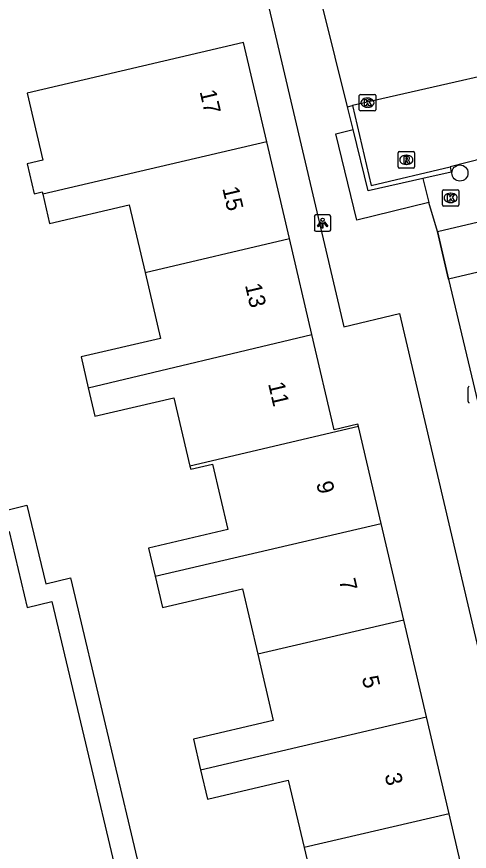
# Model space of a CAD drawing. Extents: x 158038 to 159242, y 380133 to 381214.
# Drawn here: x 158854.6 to 158882, y 380598.6 to 380649.3 of the extents above; entities that cross this region are included whole.
import ezdxf

# ---------------------------------------------------------------- set-up
doc = ezdxf.new("R2010")
doc.units = 0
for name, color, linetype in [('IMGEO_Boom', 7, 'Continuous'), ('IMGEO_Kolk', 7, 'Continuous'), ('IMGEO_Lichtpunt', 7, 'Continuous'), ('IMGEO_Muur', 7, 'Continuous'), ('IMGEO_Pand', 7, 'Continuous'), ('IMGEO_Pand_nummerreeks', 7, 'Continuous'), ('IMGEO_Parkeervlak_open', 7, 'Continuous'), ('IMGEO_Rijbaan_lokaal_open', 7, 'Continuous'), ('IMGEO_Rioolput', 7, 'Continuous'), ('IMGEO_Voetpad_open', 7, 'Continuous')]:
    doc.layers.add(name, color=color, linetype=linetype)

msp = doc.modelspace()

# ---------------------------------------------------------------- linework, layer by layer
at = {"layer": 'IMGEO_Boom'}
msp.add_circle((158881.479, 380639.834), 0.489, dxfattribs=at)
at = {"layer": 'IMGEO_Kolk'}
for p, q in [((158875.367, 380643.683), (158875.367, 380644.535)), ((158875.442, 380644.609), (158876.294, 380644.609)), ((158875.855, 380644.389), (158875.88, 380644.389)), ((158876.368, 380644.535), (158876.368, 380643.683)), ((158875.878, 380643.829), (158875.853, 380643.829)), ((158876.294, 380643.609), (158875.442, 380643.609)), ((158880.413, 380637.895), (158880.413, 380638.747)), ((158880.488, 380638.821), (158881.34, 380638.821)), ((158881.414, 380638.747), (158881.414, 380637.895)), ((158880.901, 380638.601), (158880.926, 380638.601)), ((158881.34, 380637.821), (158880.488, 380637.821)), ((158880.924, 380638.041), (158880.899, 380638.041)), ((158881.974, 380625.945), (158881.974, 380626.797))]:
    msp.add_line(p, q, dxfattribs=at)
for points in [[(158875.367, 380643.683), (158875.367, 380644.535)], [(158875.442, 380644.609), (158876.294, 380644.609)], [(158875.688, 380644.309), (158875.811, 380644.309), (158875.811, 380644.158), (158875.941, 380644.309), (158876.105, 380644.309), (158875.959, 380644.158), (158876.112, 380643.909), (158875.96, 380643.909), (158875.875, 380644.073), (158875.811, 380644.006), (158875.811, 380643.909), (158875.688, 380643.909), (158875.688, 380644.309)], [(158876.368, 380644.535), (158876.368, 380643.683)], [(158876.294, 380643.609), (158875.442, 380643.609)], [(158880.413, 380637.895), (158880.413, 380638.747)], [(158880.488, 380638.821), (158881.34, 380638.821)], [(158881.414, 380638.747), (158881.414, 380637.895)], [(158880.734, 380638.521), (158880.857, 380638.521), (158880.857, 380638.37), (158880.987, 380638.521), (158881.151, 380638.521), (158881.005, 380638.37), (158881.158, 380638.121), (158881.006, 380638.121), (158880.921, 380638.285), (158880.857, 380638.218), (158880.857, 380638.121), (158880.734, 380638.121), (158880.734, 380638.521)], [(158881.34, 380637.821), (158880.488, 380637.821)], [(158881.974, 380625.945), (158881.974, 380626.797)]]:
    msp.add_lwpolyline(points, dxfattribs=at)
for centre, start, end in [((158875.444, 380644.533), 91.552, 178.448), ((158875.444, 380644.533), 91.552, 178.448), ((158876.292, 380644.533), 1.552, 88.448), ((158876.292, 380644.533), 1.552, 88.448), ((158875.444, 380643.685), 181.552, 268.448), ((158875.444, 380643.685), 181.552, 268.448), ((158876.292, 380643.685), 271.552, 358.448), ((158876.292, 380643.685), 271.552, 358.448), ((158880.49, 380638.745), 91.552, 178.448), ((158880.49, 380638.745), 91.552, 178.448), ((158881.338, 380638.745), 1.552, 88.448), ((158881.338, 380638.745), 1.552, 88.448), ((158880.49, 380637.897), 181.552, 268.448), ((158880.49, 380637.897), 181.552, 268.448), ((158881.338, 380637.897), 271.552, 358.448), ((158881.338, 380637.897), 271.552, 358.448), ((158882.051, 380626.795), 91.552, 178.448), ((158882.051, 380626.795), 91.552, 178.448), ((158882.051, 380625.947), 181.552, 268.448), ((158882.051, 380625.947), 181.552, 268.448)]:
    msp.add_arc(centre, 0.0765, start, end, dxfattribs=at)
for centre, major_axis, ratio, start_param, end_param in [((158875.854, 380644.109), (-0.387, 0.002), 0.722429, 4.712389, 7.853982), ((158875.879, 380644.109), (-0.39, 0.002), 0.717154, 1.570796, 4.712389), ((158880.9, 380638.321), (-0.387, 0.002), 0.722429, 4.712389, 7.853982), ((158880.925, 380638.321), (-0.39, 0.002), 0.717154, 1.570796, 4.712389)]:
    msp.add_ellipse(centre, major_axis=major_axis, ratio=ratio, start_param=start_param, end_param=end_param, dxfattribs=at)
at = {"layer": 'IMGEO_Lichtpunt'}
for p, q in [((158872.636, 380637.195), (158872.636, 380636.388)), ((158872.636, 380637.195), (158872.636, 380636.388)), ((158873.538, 380637.29), (158872.73, 380637.29)), ((158873.538, 380637.29), (158872.73, 380637.29)), ((158873.632, 380636.388), (158873.632, 380637.195)), ((158873.632, 380636.388), (158873.632, 380637.195)), ((158872.73, 380636.294), (158873.538, 380636.294)), ((158872.73, 380636.294), (158873.538, 380636.294))]:
    msp.add_line(p, q, dxfattribs=at)
for points in [[(158873.01, 380636.859), (158873.049, 380636.831), (158872.861, 380636.569), (158872.823, 380636.596), (158873.01, 380636.859)], [(158873.112, 380636.811), (158873.159, 380636.811), (158873.159, 380636.489), (158873.112, 380636.489), (158873.112, 380636.811)], [(158873.222, 380636.831), (158873.26, 380636.858), (158873.447, 380636.596), (158873.408, 380636.568), (158873.222, 380636.831)]]:
    msp.add_lwpolyline(points, dxfattribs=at)
msp.add_circle((158873.135, 380636.993), 0.0994, dxfattribs=at)
for centre, start, end in [((158872.73, 380637.195), 90, 180), ((158872.73, 380637.195), 90, 180), ((158873.538, 380637.195), 0, 90), ((158873.538, 380637.195), 0, 90), ((158872.73, 380636.388), 180, 270), ((158872.73, 380636.388), 180, 270), ((158873.538, 380636.388), 270, 0), ((158873.538, 380636.388), 270, 360)]:
    msp.add_arc(centre, 0.0946, start, end, dxfattribs=at)
at = {"layer": 'IMGEO_Muur'}
for points in [[(158874.644, 380643.86), (158874.958, 380643.934)], [(158874.985, 380642.471), (158874.644, 380643.86)], [(158874.958, 380643.934), (158876.087, 380639.075), (158880.879, 380640.215)], [(158879.225, 380639.506), (158875.897, 380638.76), (158874.985, 380642.471)], [(158880.879, 380640.215), (158880.957, 380639.895), (158879.225, 380639.506)], [(158880.112, 380636.28), (158880.795, 380633.392)]]:
    msp.add_lwpolyline(points, dxfattribs=at)
at = {"layer": 'IMGEO_Pand'}
for points in [[(158869.745, 380641.732), (158868.333, 380647.758), (158859.611, 380645.713), (158855.201, 380644.679), (158856.153, 380640.62), (158855.2, 380640.397), (158855.626, 380638.577), (158856.101, 380638.688), (158856.135, 380638.545)], [(158869.745, 380641.732), (158856.135, 380638.545)], [(158871.123, 380635.851), (158869.745, 380641.732)], [(158856.135, 380638.545), (158856.551, 380636.768), (158861.388, 380637.902), (158862.35, 380633.796)], [(158862.35, 380633.796), (158871.123, 380635.851)], [(158872.49, 380630.018), (158871.123, 380635.851)], [(158891.263, 380635.85), (158880.795, 380633.392)], [(158862.35, 380633.796), (158863.29, 380629.787), (158858.466, 380628.657), (158858.904, 380626.787)], [(158880.795, 380633.392), (158882.872, 380624.606)], [(158858.904, 380626.787), (158872.49, 380630.018)], [(158875.309, 380624.424), (158875.276, 380624.566), (158873.846, 380624.231), (158872.49, 380630.018)], [(158858.904, 380626.787), (158859.311, 380625.051), (158864.108, 380626.175), (158865.079, 380622.028)], [(158875.309, 380624.424), (158865.079, 380622.028)], [(158876.687, 380618.543), (158875.309, 380624.424)], [(158865.079, 380622.028), (158865.124, 380621.838), (158866.448, 380622.149), (158867.381, 380618.169), (158862.56, 380617.04), (158862.961, 380615.33)], [(158862.961, 380615.33), (158876.687, 380618.543)], [(158878.065, 380612.663), (158876.687, 380618.543)], [(158862.961, 380615.33), (158863.407, 380613.426), (158868.268, 380614.565), (158869.2, 380610.587)], [(158878.065, 380612.663), (158869.2, 380610.587)], [(158879.443, 380606.782), (158878.065, 380612.663)], [(158869.2, 380610.587), (158870.142, 380606.567), (158865.294, 380605.431), (158865.73, 380603.571)], [(158865.73, 380603.571), (158879.443, 380606.782)], [(158880.821, 380600.902), (158879.443, 380606.782)], [(158865.73, 380603.571), (158866.146, 380601.793), (158871.054, 380602.943), (158872.016, 380598.84)], [(158872.016, 380598.84), (158872.943, 380594.884), (158871.448, 380594.534), (158870.874, 380594.4), (158871.518, 380591.648), (158874.04, 380592.239), (158873.88, 380592.92), (158882.233, 380594.878), (158880.821, 380600.902)], [(158880.821, 380600.902), (158872.016, 380598.84)]]:
    msp.add_lwpolyline(points, dxfattribs=at)
at = {"layer": 'IMGEO_Parkeervlak_open'}
for points in [[(158890.189, 380642.571), (158880.879, 380640.215)], [(158880.112, 380636.28), (158894.824, 380639.734)], [(158879.225, 380639.506), (158879.585, 380638.041)]]:
    msp.add_lwpolyline(points, dxfattribs=at)
at = {"layer": 'IMGEO_Rijbaan_lokaal_open'}
for points in [[(158874.644, 380643.86), (158873.154, 380649.889)], [(158889.03, 380647.14), (158874.958, 380643.934)]]:
    msp.add_lwpolyline(points, dxfattribs=at)
at = {"layer": 'IMGEO_Rioolput'}
for p, q in [((158877.725, 380640.21), (158877.725, 380641.062)), ((158877.8, 380641.136), (158878.652, 380641.136)), ((158878.213, 380640.916), (158878.238, 380640.916)), ((158878.726, 380641.062), (158878.726, 380640.21)), ((158878.236, 380640.356), (158878.211, 380640.356)), ((158878.652, 380640.136), (158877.8, 380640.136))]:
    msp.add_line(p, q, dxfattribs=at)
for points in [[(158877.725, 380640.21), (158877.725, 380641.062)], [(158877.8, 380641.136), (158878.652, 380641.136)], [(158878.314, 380640.834), (158878.062, 380640.836), (158878.062, 380640.436)], [(158878.24, 380640.755), (158878.186, 380640.755), (158878.186, 380640.674)], [(158878.726, 380641.062), (158878.726, 380640.21)], [(158878.062, 380640.436), (158878.186, 380640.436), (158878.186, 380640.598), (158878.197, 380640.598)], [(158878.186, 380640.674), (158878.238, 380640.674)], [(158878.244, 380640.569), (158878.315, 380640.436), (158878.455, 380640.436), (158878.39, 380640.562)], [(158878.652, 380640.136), (158877.8, 380640.136)]]:
    msp.add_lwpolyline(points, dxfattribs=at)
for centre, radius, start, end in [((158877.802, 380641.06), 0.0765, 91.552, 178.448), ((158877.802, 380641.06), 0.0765, 91.552, 178.448), ((158878.246, 380640.659), 0.0964, 77.0061, 93.1865), ((158878.26, 380640.716), 0.0378, 276.6634, 79.6772), ((158878.313, 380640.724), 0.109, 350.3612, 89.416), ((158878.65, 380641.06), 0.0765, 1.552, 88.448), ((158878.65, 380641.06), 0.0765, 1.552, 88.448), ((158878.196, 380640.545), 0.0533, 26.0293, 88.6989), ((158878.222, 380640.863), 0.19, 274.7715, 282.9687), ((158878.311, 380640.724), 0.112, 277.5842, 350.9817), ((158878.295, 380640.509), 0.108, 29.5134, 73.7905), ((158877.802, 380640.212), 0.0765, 181.552, 268.448), ((158877.802, 380640.212), 0.0765, 181.552, 268.448), ((158878.65, 380640.212), 0.0765, 271.552, 358.448), ((158878.65, 380640.212), 0.0765, 271.552, 358.448)]:
    msp.add_arc(centre, radius, start, end, dxfattribs=at)
for centre, major_axis, ratio, start_param, end_param in [((158878.212, 380640.636), (-0.387, 0.002), 0.722429, 4.712389, 7.853982), ((158878.237, 380640.636), (-0.39, 0.002), 0.717154, 1.570796, 4.712389)]:
    msp.add_ellipse(centre, major_axis=major_axis, ratio=ratio, start_param=start_param, end_param=end_param, dxfattribs=at)
at = {"layer": 'IMGEO_Voetpad_open'}
for points in [[(158868.851, 380654.224), (158874.43, 380630.478), (158877.817, 380631.304), (158887.35, 380590.625)], [(158848.057, 380642.926), (158851.295, 380629.411), (158853.72, 380619.292), (158855.175, 380619.641), (158856.318, 380614.873), (158857.817, 380615.232), (158862.246, 380596.596)], [(158846.953, 380642.661), (158852.026, 380621.299), (158852.866, 380617.761), (158854.089, 380618.052), (158855.186, 380613.434), (158856.693, 380613.792), (158858.635, 380605.618), (158860.85, 380596.288)], [(158879.585, 380638.041), (158875.225, 380636.97), (158873.936, 380642.214), (158874.985, 380642.471)], [(158880.112, 380636.28), (158879.585, 380638.041)], [(158880.795, 380633.392), (158880.112, 380636.28)]]:
    msp.add_lwpolyline(points, dxfattribs=at)

# ---------------------------------------------------------------- texts
at = {"layer": 'IMGEO_Pand_nummerreeks'}
for s, rotation, p in [('17', 283.188, (158865.661, 380644.785)), ('15', 283.188, (158867.039, 380638.904)), ('13', 283.188, (158868.417, 380633.022)), ('11', 283.188, (158869.821, 380627.029)), ('9', 283.1886, (158872.745, 380620.989)), ('7', 283.1886, (158874.13, 380615.079)), ('5', 283.1886, (158875.515, 380609.17)), ('3', 283.1886, (158876.899, 380603.261))]:
    msp.add_text(s, height=1, rotation=rotation, dxfattribs=at).set_placement(p)

doc.saveas('drawing.dxf')
